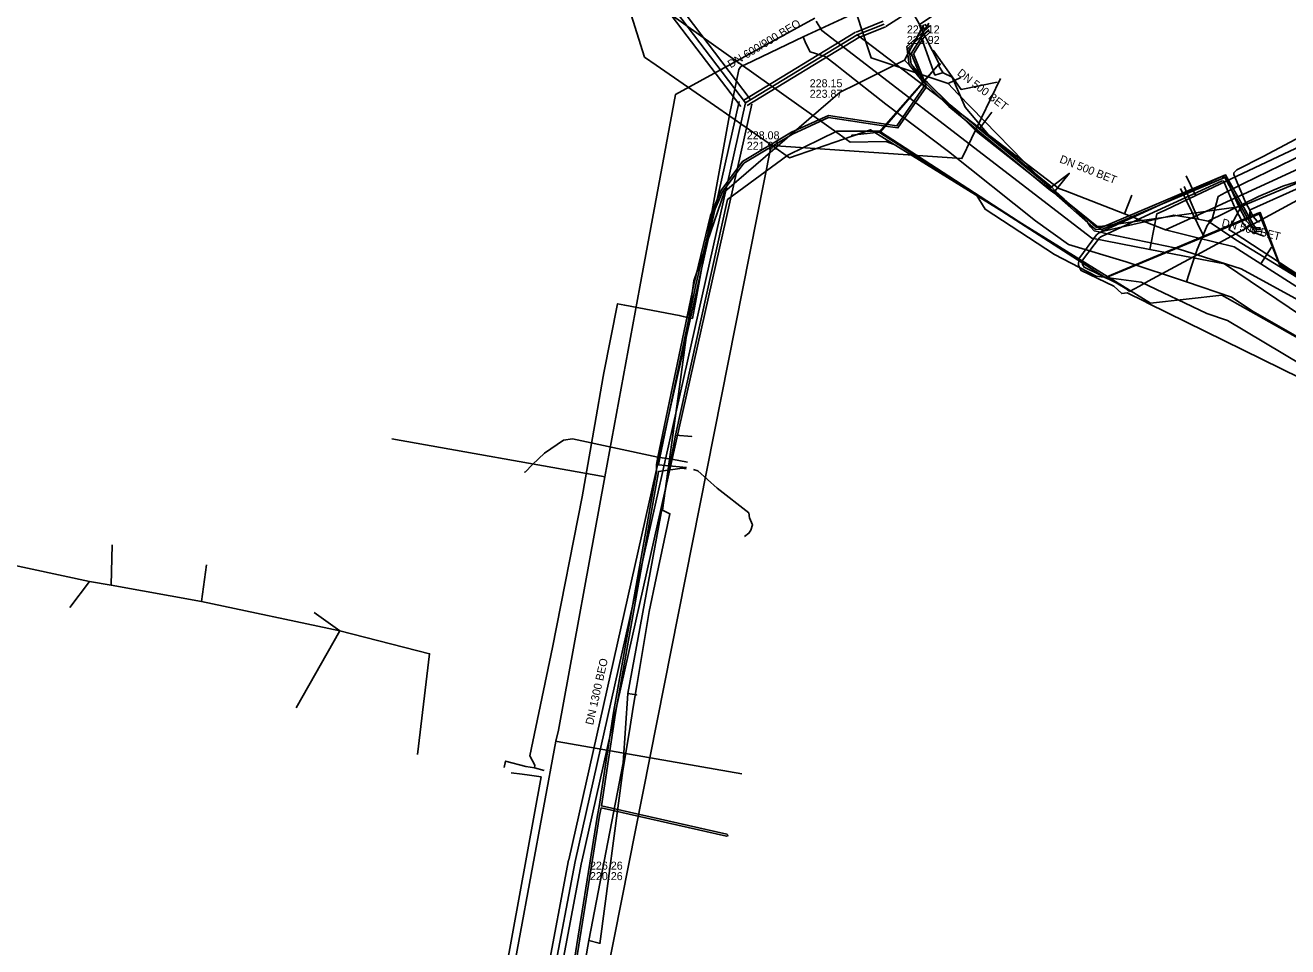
# Model space of a CAD drawing. Extents: x -598233 to -596890, y -1157848 to -1156431.
# Drawn here: x -597486.4 to -597360.2, y -1157590.5 to -1157498.4 of the extents above; entities that cross this region are included whole.
import ezdxf

# ---------------------------------------------------------------- set-up
doc = ezdxf.new("R2010")
doc.units = 0
for name, color, linetype in [('Vrstva 10', 7, 'Continuous'), ('Vrstva 12', 7, 'Continuous'), ('Vrstva 13', 7, 'Continuous'), ('Vrstva 16', 7, 'Continuous'), ('Vrstva 19', 7, 'Continuous'), ('Vrstva 42', 7, 'Continuous'), ('Vrstva 51', 7, 'Continuous'), ('Vrstva 54', 7, 'Continuous'), ('Vrstva 55', 7, 'Continuous'), ('Vrstva 58', 7, 'Continuous'), ('Vrstva 60', 7, 'Continuous'), ('Vrstva 9', 7, 'Continuous')]:
    doc.layers.add(name, color=color, linetype=linetype)

msp = doc.modelspace()

# ---------------------------------------------------------------- linework, layer by layer
at = {"layer": 'Vrstva 10'}
for p, q in [((-597368.96, -1157478.44), (-597400.34, -1157498.51)), ((-597429.5, -1157487.24), (-597414.86, -1157506.49)), ((-597428.54, -1157486.52), (-597413.9, -1157505.77)), ((-597400.62, -1157497.98), (-597403.32, -1157499.07)), ((-597400.39, -1157498.53), (-597403.1, -1157499.63)), ((-597403.37, -1157499.09), (-597414.54, -1157505.87)), ((-597403.05, -1157499.61), (-597414.22, -1157506.39)), ((-597415.01, -1157505.99), (-597432.05, -1157581.79)), ((-597413.75, -1157506.27), (-597430.79, -1157582.08)), ((-597444.1, -1157645.5), (-597432.06, -1157581.82)), ((-597430.78, -1157582.06), (-597442.82, -1157645.74))]:
    msp.add_line(p, q, dxfattribs=at)
at = {"layer": 'Vrstva 12'}
for points in [[(-597404.07, -1157494.78), (-597401.81, -1157501.65), (-597394.11, -1157504.22)], [(-597394.11, -1157504.22), (-597392.85, -1157503.59)], [(-597394.11, -1157504.22), (-597393.15, -1157505.23), (-597383.9, -1157514.7), (-597379.24, -1157518.45), (-597378.59, -1157518.95), (-597371.55, -1157517.35), (-597369.13, -1157517.76)], [(-597368.11, -1157517.96), (-597363.09, -1157515.5), (-597360.64, -1157514.47), (-597357.91, -1157513.59)], [(-597369.13, -1157517.76), (-597370.51, -1157514.49)], [(-597369.13, -1157517.76), (-597368.11, -1157517.96)], [(-597368.11, -1157517.96), (-597365.35, -1157519.83), (-597358.22, -1157524.2), (-597355.08, -1157525.97), (-597352.2, -1157527.8), (-597349.21, -1157529.58), (-597344.68, -1157532.83), (-597342.03, -1157535.11), (-597340.65, -1157535.27), (-597333.18, -1157532.52), (-597331.23, -1157532.51)]]:
    msp.add_lwpolyline(points, dxfattribs=at)
at = {"layer": 'Vrstva 13'}
msp.add_line((-597373.85, -1157520.29), (-597373.95, -1157520.79), dxfattribs=at)
for points in [[(-597373.85, -1157520.29), (-597373.26, -1157517.24), (-597372.42, -1157516.85), (-597369.36, -1157515.41), (-597357.61, -1157509.86), (-597345.95, -1157504.38), (-597345.04, -1157504.8), (-597342.59, -1157505.92), (-597332.27, -1157501.15), (-597331.15, -1157500.63), (-597329.71, -1157499.97), (-597319.48, -1157495.24), (-597318.81, -1157494.93), (-597314.1, -1157492.75), (-597306.45, -1157489.21), (-597301.49, -1157486.92), (-597295.39, -1157484.1), (-597289.15, -1157481.21), (-597286.79, -1157480.12), (-597282.34, -1157478.06)], [(-597307.69, -1157491.21), (-597307.91, -1157490.75), (-597330.07, -1157501.27), (-597350.65, -1157510.56), (-597364.83, -1157516.48)], [(-597424.93, -1157524.51), (-597421.37, -1157505.29), (-597407.45, -1157497.69)], [(-597407.3, -1157497.97), (-597406.76, -1157498.92), (-597379.76, -1157519.66), (-597373.95, -1157520.79)], [(-597396.55, -1157498.35), (-597398.14, -1157501.23)], [(-597398.14, -1157501.23), (-597398.49, -1157501.86)], [(-597398.49, -1157501.86), (-597403.29, -1157504.27), (-597404.9, -1157505.07)], [(-597398.49, -1157501.86), (-597391.32, -1157508.96), (-597379.28, -1157518.46), (-597378.93, -1157518.51), (-597367.01, -1157516.79)], [(-597404.9, -1157505.07), (-597416.49, -1157515.02), (-597419.55, -1157523.93), (-597420.99, -1157534.53)], [(-597369.36, -1157515.41), (-597369.44, -1157515.24), (-597370.32, -1157513.42)], [(-597367.01, -1157516.79), (-597364.83, -1157516.48)], [(-597364.83, -1157516.48), (-597366.05, -1157518.79), (-597365.63, -1157519.06), (-597341, -1157535.18), (-597340.73, -1157535.09), (-597333.07, -1157532.39), (-597327.83, -1157533.75), (-597307.06, -1157525.63), (-597306.75, -1157526.36)], [(-597373.95, -1157520.79), (-597366.48, -1157522.24), (-597345.66, -1157536.29), (-597342.74, -1157538.26)], [(-597445.66, -1157636.54), (-597433.33, -1157569.93), (-597433.08, -1157568.84), (-597428.44, -1157543.5), (-597424.93, -1157524.51)], [(-597420.99, -1157534.53), (-597422.67, -1157546.85), (-597421.93, -1157547.2), (-597423.31, -1157553.65)], [(-597428.44, -1157543.5), (-597428.76, -1157543.45), (-597449.73, -1157539.7)], [(-597423.31, -1157553.65), (-597424.02, -1157556.96), (-597425.24, -1157564.37)], [(-597425.24, -1157564.37), (-597425.56, -1157566.34)], [(-597425.56, -1157566.34), (-597426.01, -1157569.09), (-597426.63, -1157572.87)], [(-597433.33, -1157569.93), (-597433.21, -1157569.95), (-597414.73, -1157573.18)], [(-597426.63, -1157572.87), (-597428.95, -1157590.16)]]:
    msp.add_lwpolyline(points, dxfattribs=at)
at = {"layer": 'Vrstva 16'}
for points in [[(-597435.47, -1157572.58), (-597435.45, -1157572.31), (-597435.95, -1157571.4), (-597433.66, -1157560.57), (-597430.7, -1157545.51), (-597429.43, -1157538.27), (-597428.61, -1157533.49), (-597428.54, -1157533.11), (-597427.17, -1157526.21), (-597426.45, -1157526.37), (-597421, -1157527.38), (-597420.61, -1157527.48), (-597420.32, -1157527.56), (-597419.68, -1157527.68), (-597419.39, -1157526.09), (-597417.15, -1157513.78), (-597416.73, -1157511.55), (-597415.95, -1157507.17), (-597415.31, -1157504.12), (-597415.04, -1157502.8), (-597414.83, -1157502.51), (-597414.39, -1157502.3), (-597408.62, -1157499.53), (-597401.23, -1157496.15)], [(-597408.62, -1157499.53), (-597408.33, -1157500.19), (-597407.9, -1157501.04), (-597406.4, -1157501.52)], [(-597344.39, -1157535.59), (-597347.1, -1157533.82), (-597347.25, -1157534.12), (-597348.37, -1157535.72), (-597348.51, -1157535.96), (-597354.7, -1157532.15), (-597356.46, -1157531.07), (-597363.63, -1157527), (-597365.79, -1157525.55), (-597370.3, -1157524.01), (-597376.32, -1157522.04), (-597382.08, -1157520.28), (-597385.39, -1157517.92), (-597394.07, -1157511.01), (-597400.33, -1157506.28), (-597404.59, -1157502.94), (-597405.09, -1157502.53), (-597405.24, -1157502.41), (-597406.4, -1157501.52)], [(-597367.76, -1157517.89), (-597367.11, -1157515.51), (-597366.39, -1157515.11), (-597364.6, -1157514.2), (-597357.17, -1157510.61)], [(-597368.63, -1157519.36), (-597370.9, -1157514.68)], [(-597370.3, -1157524.01), (-597369.75, -1157522.37), (-597369.23, -1157520.79), (-597368.63, -1157519.36), (-597368.23, -1157518.4), (-597367.96, -1157518.07), (-597367.76, -1157517.89)], [(-597436.35, -1157572.46), (-597438.37, -1157571.91), (-597438.52, -1157572.56)], [(-597434.51, -1157572.86), (-597435.47, -1157572.58), (-597436.35, -1157572.46)]]:
    msp.add_lwpolyline(points, dxfattribs=at)
at = {"layer": 'Vrstva 19'}
for points in [[(-597446.9, -1157637.15), (-597446.88, -1157636.85), (-597446.13, -1157633.5), (-597439.85, -1157601.05), (-597434.81, -1157573.49), (-597435.99, -1157573.33), (-597436.72, -1157573.23)], [(-597436.72, -1157573.23), (-597437.82, -1157573.08)]]:
    msp.add_lwpolyline(points, dxfattribs=at)
at = {"layer": 'Vrstva 42'}
for points in [[(-597399.45, -1157493.89), (-597396.7, -1157498.76), (-597396.17, -1157498.58)], [(-597395.99, -1157498.94), (-597396.18, -1157499.02), (-597396.77, -1157499.58), (-597397.8, -1157501.22), (-597396.96, -1157503.31), (-597396.76, -1157503.79), (-597396.73, -1157503.9), (-597396.54, -1157504.53), (-597399.23, -1157508.42), (-597400.14, -1157508.3), (-597406.09, -1157507.39), (-597409.77, -1157509.07), (-597414.68, -1157511.99), (-597416.86, -1157514.94), (-597417.88, -1157517.38), (-597419.54, -1157524.29), (-597423.14, -1157541.55), (-597423.29, -1157542.28), (-597423.29, -1157542.3), (-597423.28, -1157542.98), (-597427.56, -1157567.07), (-597429, -1157576.46), (-597429.16, -1157577.32), (-597431.73, -1157593.39)], [(-597420.29, -1157542.59), (-597423.09, -1157542.31), (-597422.94, -1157541.59), (-597419.34, -1157524.33), (-597417.7, -1157517.44), (-597416.68, -1157515.04), (-597414.54, -1157512.15), (-597409.67, -1157509.25), (-597406.07, -1157507.59), (-597400.16, -1157508.5), (-597399.13, -1157508.64), (-597396.32, -1157504.57), (-597396.45, -1157504.15), (-597396.56, -1157503.79), (-597396.58, -1157503.73), (-597397.58, -1157501.24), (-597396.61, -1157499.7), (-597395.92, -1157499.05)], [(-597362.75, -1157518.96), (-597363.43, -1157519.03), (-597363.65, -1157518.63), (-597363.8, -1157518.36), (-597365.81, -1157514.76), (-597366.46, -1157513.6), (-597372.9, -1157516.33), (-597378.74, -1157518.8), (-597379.42, -1157518.77), (-597380.14, -1157518.14), (-597383.56, -1157515.12), (-597384.04, -1157514.77), (-597394.04, -1157506.49), (-597396.33, -1157504.25), (-597396.45, -1157504.15), (-597396.72, -1157503.91), (-597396.73, -1157503.9), (-597398.01, -1157502.35), (-597398.26, -1157500.52), (-597395.91, -1157498.43), (-597396.27, -1157498.46), (-597396.44, -1157498.26)], [(-597396.04, -1157498.82), (-597398.04, -1157500.6), (-597397.81, -1157502.27), (-597396.96, -1157503.31), (-597396.58, -1157503.77), (-597396.56, -1157503.79), (-597396.19, -1157504.11), (-597393.9, -1157506.35), (-597383.92, -1157514.61), (-597383.9, -1157514.63), (-597383.78, -1157514.54), (-597382.01, -1157513.19), (-597383.4, -1157514.92), (-597383.44, -1157514.96), (-597382.52, -1157515.77), (-597379.34, -1157518.57), (-597378.78, -1157518.6), (-597366.38, -1157513.34), (-597363.62, -1157518.27), (-597363.42, -1157518.63), (-597363.31, -1157518.82), (-597362.83, -1157518.77)], [(-597358.73, -1157526.06), (-597364.82, -1157522.73), (-597369.23, -1157521.32), (-597371.45, -1157520.61), (-597378.21, -1157519.21), (-597378.87, -1157519.07), (-597379.51, -1157518.94), (-597379.87, -1157518.53), (-597380.14, -1157518.14), (-597380.23, -1157517.99), (-597382.52, -1157515.77), (-597383.4, -1157514.92), (-597383.78, -1157514.54), (-597383.94, -1157514.39), (-597389.9, -1157509.53), (-597392.43, -1157506.57), (-597393.71, -1157503.57), (-597394.6, -1157503.15), (-597395.05, -1157502.47), (-597394.89, -1157502.21)], [(-597363, -1157518.06), (-597363.12, -1157518), (-597363.22, -1157517.95), (-597363.62, -1157517.51), (-597364.41, -1157516), (-597365.56, -1157513.31), (-597365.54, -1157513.14), (-597365.26, -1157512.84), (-597362.61, -1157511.49), (-597355.58, -1157507.78)], [(-597376.23, -1157525.12), (-597376.76, -1157525.2), (-597377.55, -1157524.46), (-597380.82, -1157522.88), (-597381.09, -1157522.39), (-597381.06, -1157521.71), (-597379.27, -1157519.34), (-597379.14, -1157519.23), (-597379.08, -1157519.17), (-597378.93, -1157519.1), (-597378.87, -1157519.07), (-597374.14, -1157516.89), (-597372.9, -1157516.33), (-597366.9, -1157513.58), (-597366.52, -1157513.53), (-597366.3, -1157513.62), (-597365.81, -1157514.76), (-597365.13, -1157516.35), (-597364.28, -1157517.97), (-597363.88, -1157518.41), (-597363.69, -1157518.63), (-597363.65, -1157518.63), (-597363.42, -1157518.63), (-597362.89, -1157518.62)], [(-597362.56, -1157519.47), (-597363.92, -1157518.97), (-597364.24, -1157518.61), (-597364.61, -1157518.2), (-597365.5, -1157516.52), (-597366.6, -1157513.94), (-597366.78, -1157513.97), (-597373.98, -1157517.26), (-597378.21, -1157519.21), (-597378.86, -1157519.51), (-597378.98, -1157519.61), (-597380.67, -1157521.85), (-597380.68, -1157522.3), (-597380.53, -1157522.57), (-597377.32, -1157524.12), (-597376.25, -1157524.77), (-597375.99, -1157524.99)], [(-597420.17, -1157542.05), (-597421.73, -1157541.76), (-597422.94, -1157541.59), (-597423.09, -1157541.57), (-597423.14, -1157541.55), (-597431.69, -1157539.71), (-597432.56, -1157539.84), (-597434.49, -1157541.14), (-597435.66, -1157542.29), (-597436.4, -1157543.03), (-597436.47, -1157543)], [(-597437.52, -1157631.35), (-597438.24, -1157630.84), (-597438.18, -1157630.27), (-597438.33, -1157630.24), (-597437.09, -1157624.51), (-597435.04, -1157612.72), (-597434.52, -1157608.99), (-597431.53, -1157593.43), (-597428.96, -1157577.36), (-597428.82, -1157576.6), (-597416.28, -1157579.41), (-597416.12, -1157579.34), (-597416.24, -1157579.21), (-597428.79, -1157576.4), (-597427.36, -1157567.11), (-597423.08, -1157543), (-597423.08, -1157542.98), (-597420.7, -1157542.65), (-597420.32, -1157542.7)], [(-597419.57, -1157542.79), (-597419.13, -1157542.9), (-597417.22, -1157544.64), (-597414.04, -1157547.12), (-597413.99, -1157547.59), (-597413.68, -1157548.31), (-597413.85, -1157548.84), (-597414.03, -1157549.15), (-597414.48, -1157549.46)]]:
    msp.add_lwpolyline(points, dxfattribs=at)
at = {"layer": 'Vrstva 51'}
for points in [[(-597317.8, -1157495.92), (-597347.21, -1157509.35), (-597363.12, -1157518), (-597363.62, -1157518.27), (-597363.8, -1157518.36), (-597363.88, -1157518.41), (-597364.24, -1157518.61), (-597369.23, -1157521.32), (-597374.11, -1157523.97), (-597374.99, -1157524.44), (-597375.99, -1157524.99)], [(-597376.23, -1157525.12), (-597374.51, -1157525.96), (-597374.16, -1157526.14), (-597349.39, -1157538.31), (-597347.69, -1157539.14)]]:
    msp.add_lwpolyline(points, dxfattribs=at)
at = {"layer": 'Vrstva 54'}
for p, q in [((-597426.75, -1157494.36), (-597424.47, -1157501.56)), ((-597424.47, -1157501.56), (-597423.3, -1157502.37)), ((-597423.3, -1157502.37), (-597417.06, -1157506.7)), ((-597417.06, -1157506.7), (-597411.67, -1157510.44)), ((-597409.97, -1157511.62), (-597401.88, -1157508.83)), ((-597401.88, -1157508.83), (-597373.87, -1157526.16)), ((-597411.67, -1157510.44), (-597409.97, -1157511.62)), ((-597373.87, -1157526.16), (-597366.75, -1157525.36)), ((-597366.75, -1157525.36), (-597335.98, -1157542.67))]:
    msp.add_line(p, q, dxfattribs=at)
at = {"layer": 'Vrstva 55'}
for points in [[(-597395.02, -1157502.25), (-597397, -1157498.33), (-597395.39, -1157497.25), (-597390.19, -1157494.83), (-597369.4, -1157482.58), (-597372.93, -1157475.9), (-597414.28, -1157402.1), (-597417.29, -1157397.28)], [(-597395.02, -1157502.25), (-597397, -1157498.33), (-597395.39, -1157497.25), (-597390.19, -1157494.83), (-597369.43, -1157482.54), (-597362.65, -1157478.39), (-597340.45, -1157460.03), (-597344.45, -1157454.53), (-597345.05, -1157454.85)], [(-597395.02, -1157502.25), (-597400.95, -1157509.06), (-597378.37, -1157523.62), (-597363.93, -1157517.5), (-597363.93, -1157516.84), (-597343.64, -1157507.72), (-597350.69, -1157495.09), (-597318.39, -1157479.19), (-597293.26, -1157466.19)], [(-597193.27, -1157477.89), (-597202.79, -1157480.8), (-597217.42, -1157486.52), (-597225.55, -1157489.8), (-597225.64, -1157489.5), (-597247.48, -1157499.39), (-597262.41, -1157505.83), (-597268.28, -1157508.39), (-597285.98, -1157516.23), (-597320.94, -1157531.46), (-597330.05, -1157535.06), (-597330.8, -1157535.12), (-597336.43, -1157537.47), (-597337.53, -1157535.28), (-597340.42, -1157536.38), (-597351.22, -1157529.02), (-597361, -1157522.29), (-597363.04, -1157517.13), (-597378.38, -1157523.61), (-597400.93, -1157509.02), (-597395.02, -1157502.25)], [(-597395.02, -1157502.25), (-597400.97, -1157509.1), (-597378.37, -1157523.62), (-597364, -1157517.54), (-597363.93, -1157516.84), (-597343.58, -1157507.69), (-597293.19, -1157484.11)], [(-597394.57, -1157503.12), (-597395.44, -1157503.37), (-597396.84, -1157499.48), (-597396.05, -1157498.19)], [(-597389.22, -1157504.07), (-597392.82, -1157504.8), (-597395.6, -1157500.87)], [(-597395.02, -1157502.25), (-597400.83, -1157508.98), (-597405.26, -1157508.98), (-597410.16, -1157511.36), (-597416.17, -1157515.79), (-597421.39, -1157539.36), (-597419.76, -1157539.49), (-597421.39, -1157539.36), (-597426.13, -1157565.16), (-597425.26, -1157565.3), (-597426.13, -1157565.16), (-597426.61, -1157572.1), (-597430.04, -1157589.85), (-597429.01, -1157590.11), (-597430.04, -1157589.85), (-597433.96, -1157612.23), (-597432.73, -1157612.34), (-597433.96, -1157612.23), (-597437.71, -1157632.78), (-597436.05, -1157633.85)], [(-597395.02, -1157502.25), (-597401.02, -1157509.06), (-597403.75, -1157509.38), (-597401.02, -1157509.06), (-597378.4, -1157523.6), (-597362.93, -1157517.08), (-597360.97, -1157522.24), (-597349.18, -1157530.39), (-597340.51, -1157536.46), (-597337.56, -1157535.24), (-597336.52, -1157537.5), (-597330.8, -1157535.07), (-597326.47, -1157544.78), (-597313.61, -1157554.31), (-597317.1, -1157557.96), (-597303.06, -1157567.32), (-597273.35, -1157589.65)], [(-597395.02, -1157502.25), (-597400.89, -1157509.05), (-597378.38, -1157523.61), (-597363, -1157517.23), (-597361, -1157522.29), (-597340.45, -1157536.39), (-597337.53, -1157535.28), (-597336.43, -1157537.47), (-597330.79, -1157535.09), (-597326.45, -1157544.82), (-597313.9, -1157554.07), (-597308.97, -1157558.13), (-597303.02, -1157560.16), (-597298.83, -1157559.44), (-597278.11, -1157550.59), (-597255.28, -1157540.14), (-597250.36, -1157538.02), (-597236.36, -1157531.83), (-597234.72, -1157531.56)], [(-597388.89, -1157503.69), (-597392.74, -1157511.7), (-597411.8, -1157510.4), (-597436.03, -1157632.61), (-597436.05, -1157633.85)]]:
    msp.add_lwpolyline(points, dxfattribs=at)
at = {"layer": 'Vrstva 58'}
msp.add_lwpolyline([(-597428.05, -1157492.31), (-597424.6, -1157495.32), (-597405.01, -1157509.28), (-597403.91, -1157510.08), (-597400.36, -1157510), (-597399.5, -1157510.31), (-597391.31, -1157515.29), (-597390.4, -1157516.77), (-597383.49, -1157521.28), (-597379.31, -1157523.45), (-597374.83, -1157524.04), (-597368.26, -1157527.19), (-597366.17, -1157527.89), (-597358.75, -1157532.31)], dxfattribs=at)
at = {"layer": 'Vrstva 60'}
for points in [[(-597519.06, -1157444.97), (-597467.58, -1157472.78), (-597426.75, -1157494.36), (-597424.47, -1157501.56), (-597423.3, -1157502.37), (-597417.06, -1157506.7), (-597411.67, -1157510.44), (-597409.97, -1157511.62), (-597401.88, -1157508.83), (-597373.87, -1157526.16), (-597366.75, -1157525.36), (-597335.98, -1157542.67), (-597325.9, -1157551.23), (-597302.56, -1157566.5), (-597285.2, -1157579.74), (-597270.24, -1157592.06), (-597269.3, -1157592.83), (-597259.47, -1157596.07), (-597250.85, -1157598.17), (-597245.81, -1157601.01), (-597239.94, -1157604.31), (-597223.03, -1157616.87), (-597206.27, -1157628.35), (-597179.87, -1157644.26)], [(-597179.87, -1157644.26), (-597206.27, -1157628.35), (-597223.03, -1157616.87), (-597239.94, -1157604.31), (-597245.81, -1157601.01), (-597250.85, -1157598.17), (-597259.47, -1157596.07), (-597269.3, -1157592.83), (-597270.24, -1157592.06), (-597285.2, -1157579.74), (-597302.56, -1157566.5), (-597325.9, -1157551.23), (-597335.98, -1157542.67), (-597366.75, -1157525.36), (-597373.87, -1157526.16), (-597401.88, -1157508.83), (-597409.97, -1157511.62), (-597411.67, -1157510.44), (-597417.06, -1157506.7), (-597423.3, -1157502.37), (-597424.47, -1157501.56), (-597426.75, -1157494.36), (-597467.58, -1157472.78), (-597519.06, -1157444.97)]]:
    msp.add_lwpolyline(points, dxfattribs=at)
at = {"layer": 'Vrstva 9'}
for p, q in [((-597429.02, -1157486.88), (-597414.38, -1157506.13)), ((-597400.5, -1157498.26), (-597403.21, -1157499.35)), ((-597403.21, -1157499.35), (-597414.38, -1157506.13)), ((-597414.38, -1157506.13), (-597431.42, -1157581.94)), ((-597389.74, -1157507.07), (-597390.95, -1157508.66)), ((-597375.76, -1157515.37), (-597376.49, -1157517.24)), ((-597361.77, -1157520.55), (-597362.84, -1157522.24)), ((-597477.71, -1157550.31), (-597477.79, -1157554.32)), ((-597468.28, -1157552.31), (-597468.78, -1157555.98)), ((-597481.94, -1157556.58), (-597479.98, -1157553.96)), ((-597457.52, -1157557.08), (-597454.95, -1157558.91)), ((-597459.31, -1157566.58), (-597454.95, -1157558.91)), ((-597431.42, -1157581.94), (-597443.46, -1157645.62))]:
    msp.add_line(p, q, dxfattribs=at)
for points in [[(-597383.04, -1157514.68), (-597390.95, -1157508.66), (-597403.21, -1157499.35)], [(-597345.9, -1157506.63), (-597348.76, -1157507.95), (-597359.1, -1157512.72), (-597367.56, -1157516.62), (-597372.39, -1157518.84)], [(-597372.39, -1157518.84), (-597376.49, -1157517.24), (-597382.37, -1157514.94), (-597383.04, -1157514.68)], [(-597365.51, -1157520.54), (-597369.31, -1157519.6), (-597369.31, -1157519.6), (-597372.39, -1157518.84)], [(-597339.24, -1157537.27), (-597362.84, -1157522.24), (-597365.51, -1157520.54)], [(-597505.38, -1157551.87), (-597501.91, -1157549.26), (-597498.14, -1157550.06), (-597479.98, -1157553.96), (-597477.79, -1157554.32), (-597468.78, -1157555.98), (-597454.95, -1157558.91), (-597445.96, -1157561.19), (-597447.19, -1157571.25)]]:
    msp.add_lwpolyline(points, dxfattribs=at)

# ---------------------------------------------------------------- texts
at = {"layer": 'Vrstva 12'}
for s, rotation, p in [('DN 600/900 BEO', 31.1689, (-597415.86, -1157502.7)), ('DN 500 BET', 322.3461, (-597393.28, -1157503.29)), ('DN 500 BET', 338.6181, (-597383.04, -1157512.07)), ('DN 500 BET', 346.1238, (-597366.82, -1157518.46)), ('DN 1300 BEO', 77.292, (-597429.62, -1157568.36))]:
    msp.add_text(s, height=0.8, rotation=rotation, dxfattribs=at).set_placement(p)
for s, p in [('228.12', (-597398.24, -1157499.2)), ('223.92', (-597398.24, -1157500.25)), ('228.15', (-597407.96, -1157504.58)), ('223.87', (-597407.96, -1157505.63)), ('228.08', (-597414.25, -1157509.78)), ('221.97', (-597414.25, -1157510.83)), ('226.26', (-597429.93, -1157582.76)), ('220.26', (-597429.93, -1157583.81))]:
    msp.add_text(s, height=0.8, dxfattribs=at).set_placement(p)

doc.saveas('drawing.dxf')
